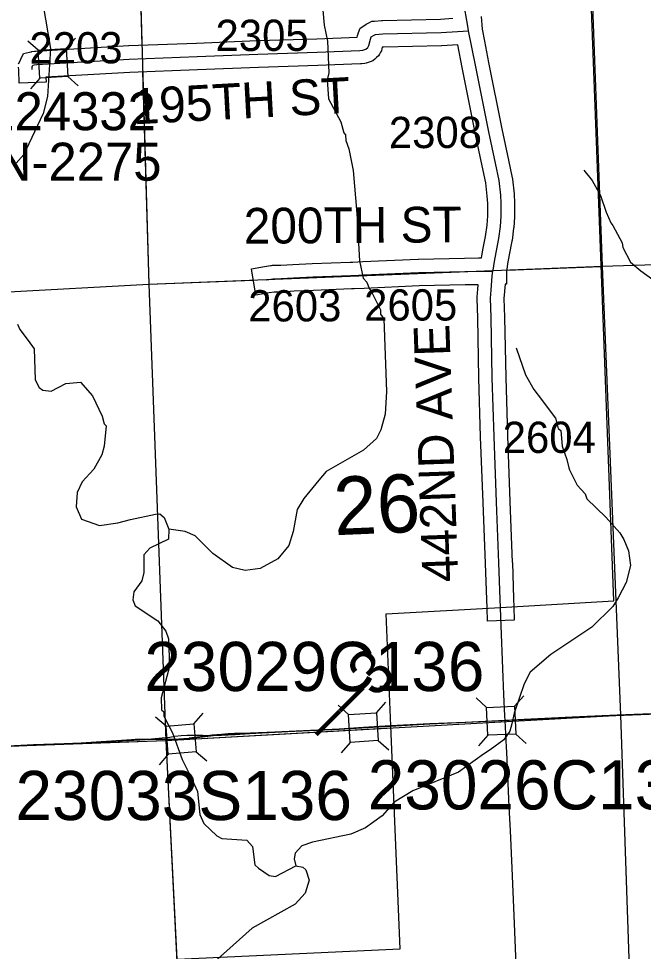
# Model space of a CAD drawing. Extents: x 128.7 to 185.5, y -21.4 to 12.6.
# Drawn here: x 167.809 to 169.207, y -5.988 to -3.901 of the extents above; entities that cross this region are included whole.
import ezdxf

# ---------------------------------------------------------------- set-up
doc = ezdxf.new("R2010")
doc.units = 0
for name, color, linetype in [('tdCoCityStreetMajor', 7, 'Continuous'), ('tdCoCorpBndry', 7, 'Continuous'), ('tdCoHydroRiver', 7, 'Continuous'), ('tdCoPriCL', 7, 'Continuous'), ('tdCoPrimary', 7, 'Continuous'), ('tdCoPriNonDiv', 7, 'Continuous'), ('tdCoPriNonDivCL', 7, 'Continuous'), ('tdCoSecRdNmbr', 7, 'Continuous'), ('tdCoSecRdTxt', 7, 'Continuous'), ('tdCoSecRteBand', 7, 'Continuous'), ('tdCoSecRteCL', 7, 'Continuous'), ('tdCoSectLine', 7, 'Continuous'), ('tdCoSectLinePart', 7, 'Continuous'), ('tdCoSectNmbr', 7, 'Continuous'), ('tdCoStrucNonDivPri', 7, 'Continuous'), ('tdCoStrucPriMaintName', 7, 'Continuous'), ('tdCoStrucSec', 7, 'Continuous'), ('tdCoStrucSecCoName', 7, 'Continuous'), ('tdCoStrucSecFHWANum', 7, 'Continuous'), ('tdCoSurfAsphalt', 7, 'Continuous'), ('tdCoSurfEarth', 7, 'Continuous'), ('tdCoSurfGravel', 7, 'Continuous'), ('tdStHwyPriRefPost1', 7, 'Continuous')]:
    doc.layers.add(name, color=color, linetype=linetype)

msp = doc.modelspace()

# ---------------------------------------------------------------- linework, layer by layer
at = {"layer": 'tdCoCityStreetMajor'}
msp.add_lwpolyline([(168.9282, -6.1659), (168.9275, -6.1491), (168.9223, -6.0169), (168.9178, -5.9079), (168.9132, -5.8013), (168.9092, -5.717), (168.9065, -5.6647), (168.9011, -5.5424), (168.9003, -5.5307), (168.8976, -5.4713), (168.8971, -5.4611), (168.8949, -5.413), (168.8932, -5.3745), (168.8878, -5.2398), (168.887, -5.2182)], dxfattribs=at)
at = {"layer": 'tdCoCorpBndry'}
msp.add_lwpolyline([(167.1667, -6.0512), (168.6623, -5.9822), (168.6418, -5.4835), (168.6314, -5.2329), (168.8871, -5.2182), (169.1407, -5.2036), (169.0837, -3.7017), (169.5292, -3.6826)], dxfattribs=at)
at = {"layer": 'tdCoHydroRiver'}
for points in [[(167.8644, -3.8717), (167.8808, -3.9674), (167.8739, -4.075), (167.8644, -4.1132), (167.8323, -4.1808), (167.8206, -4.2049), (167.804, -4.2245)], [(168.4899, -3.8821), (168.4928, -3.9151), (168.5005, -3.9511), (168.5033, -4.0221), (168.4992, -4.038), (168.5024, -4.0805), (168.5296, -4.1315), (168.5369, -4.1565), (168.5403, -4.1611), (168.5408, -4.1737), (168.5478, -4.1924), (168.5576, -4.2409), (168.5661, -4.3369), (168.5718, -4.4424), (168.5796, -4.4816), (168.5878, -4.4907), (168.5931, -4.5047), (168.5981, -4.5109), (168.6187, -4.5527), (168.619, -4.5621), (168.6258, -4.5729), (168.6321, -4.7353), (168.6293, -4.7859), (168.6197, -4.821), (168.6094, -4.8403), (168.5804, -4.8667), (168.497, -4.9142), (168.4804, -4.9338), (168.4473, -4.9745), (168.4324, -4.9988), (168.4233, -5.0481), (168.4135, -5.08), (168.3894, -5.1094), (168.3492, -5.1314), (168.3162, -5.1359), (168.2875, -5.1291), (168.2437, -5.0977), (168.2043, -5.0582), (168.1818, -5.048), (168.1453, -5.0431)], [(169.0737, -4.2398), (169.092, -4.2627), (169.1107, -4.2967), (169.1232, -4.3341), (169.1335, -4.3574), (169.1385, -4.3635), (169.159, -4.4022), (169.161, -4.4132), (169.178, -4.4457), (169.2009, -4.4653), (169.2545, -4.5042)], [(167.807, -4.5843), (167.8122, -4.5967), (167.8305, -4.6213), (167.8439, -4.6397), (167.8466, -4.709), (167.8551, -4.7261), (167.8632, -4.7321), (167.8823, -4.7345), (167.9148, -4.7174), (167.9478, -4.7146), (167.9742, -4.7451), (167.9965, -4.79), (168.0003, -4.8072), (168.0053, -4.8118), (168.0007, -4.8577), (167.9952, -4.8769), (167.9775, -4.9091), (167.9517, -4.937), (167.94, -4.9611), (167.9381, -4.9928), (167.9503, -5.0207), (167.9903, -5.0349), (168.0311, -5.0286), (168.0592, -5.0212), (168.1156, -5.0095), (168.125, -5.0092), (168.1348, -5.0167), (168.1453, -5.0431), (168.1446, -5.0652), (168.1027, -5.0858), (168.0891, -5.1005), (168.0891, -5.14), (168.0851, -5.1591), (168.0671, -5.1835), (168.0646, -5.2009), (168.07, -5.215), (168.1204, -5.248), (168.1388, -5.2711), (168.1443, -5.2884), (168.1469, -5.3501), (168.1278, -5.4205), (168.129, -5.4475), (168.1339, -5.452), (168.1343, -5.4615), (168.1534, -5.4989), (168.1749, -5.5584), (168.194, -5.5958), (168.2095, -5.6299), (168.2147, -5.6818), (168.2234, -5.702), (168.2528, -5.7293), (168.2641, -5.7351), (168.3195, -5.7393), (168.3327, -5.753), (168.3374, -5.7939), (168.3456, -5.8014), (168.3699, -5.8179), (168.3842, -5.8205), (168.4291, -5.7966), (168.445, -5.7992), (168.4515, -5.8052), (168.4588, -5.8286), (168.4504, -5.8574), (168.4277, -5.8819), (168.3319, -5.9361), (168.2465, -6.0121)], [(168.9219, -4.6372), (168.9432, -4.6979), (168.9618, -4.7303), (168.9785, -4.7533), (168.9935, -4.7733), (169.0101, -4.7947), (169.0158, -4.8182), (169.0222, -4.8227), (169.0252, -4.8573), (169.0358, -4.8869), (169.0397, -4.9057), (169.0414, -4.9103), (169.0586, -4.9444), (169.0767, -4.9642), (169.0803, -4.9751), (169.1229, -5.0161), (169.1543, -5.0512), (169.1628, -5.0666), (169.1732, -5.0915), (169.1777, -5.1244), (169.1681, -5.1627), (169.1505, -5.1967), (169.1386, -5.2161), (169.0915, -5.2624), (168.9993, -5.3232), (168.9535, -5.3631), (168.9403, -5.3889), (168.9177, -5.4549), (168.9123, -5.4789), (168.9082, -5.495), (168.8948, -5.5146), (168.8641, -5.5365), (168.8487, -5.5467), (168.7935, -5.5867), (168.6909, -5.6286), (168.6493, -5.6539), (168.6221, -5.6849), (168.5852, -5.7116), (168.5526, -5.7255), (168.4665, -5.7431), (168.4431, -5.7519), (168.428, -5.7682), (168.4253, -5.781), (168.4291, -5.7966)]]:
    msp.add_lwpolyline(points, dxfattribs=at)
at = {"layer": 'tdCoPriCL'}
msp.add_lwpolyline([(169.3581, -5.4508), (169.148, -5.4594), (169.0516, -5.4637), (168.9401, -5.4693), (168.8972, -5.4713), (168.8891, -5.4717), (168.8884, -5.4717), (168.8879, -5.4717), (168.8082, -5.4754), (168.7293, -5.4786), (168.6889, -5.4809), (168.6708, -5.4819), (168.6414, -5.4835), (168.6047, -5.4856), (168.5807, -5.4871), (168.5805, -5.4871), (168.5803, -5.4871), (168.5263, -5.4905), (168.3258, -5.5008), (168.2937, -5.5032), (168.2781, -5.5041), (168.2632, -5.5048), (168.2424, -5.5053), (168.2216, -5.5048), (168.1972, -5.5048), (168.1866, -5.5048), (168.1728, -5.5057), (168.159, -5.5073), (168.1478, -5.5091), (168.1383, -5.5103), (168.1068, -5.5127), (168.0699, -5.5141), (168.0615, -5.5144), (167.949, -5.5218), (167.911, -5.5232), (167.8427, -5.5257), (167.7569, -5.5299)], dxfattribs=at)
at = {"layer": 'tdCoPrimary'}
for points in [[(169.8674, -5.4327), (169.7851, -5.435), (169.7792, -5.4348), (169.684, -5.4382), (169.6559, -5.4394), (169.5706, -5.4431), (169.5008, -5.4456), (169.3585, -5.4508), (169.286, -5.454), (169.1484, -5.4594), (169.048, -5.4639), (168.9405, -5.4693), (168.8976, -5.4713)], [(169.8674, -5.4327), (169.7851, -5.435), (169.7792, -5.4348), (169.684, -5.4382), (169.6559, -5.4394), (169.5706, -5.4431), (169.5008, -5.4456), (169.3585, -5.4508), (169.286, -5.454), (169.1484, -5.4594), (169.048, -5.4639), (168.9405, -5.4693), (168.8976, -5.4713)], [(169.286, -5.454), (169.1484, -5.4594), (169.048, -5.4639), (168.9405, -5.4693), (168.8976, -5.4713), (168.8086, -5.4754), (168.7297, -5.4786), (168.6418, -5.4835), (168.6286, -5.4843), (168.6051, -5.4856), (168.5267, -5.4905), (168.3829, -5.4976), (168.3284, -5.4999), (168.293, -5.5006), (168.2929, -5.5006), (168.2783, -5.5014), (168.2631, -5.5023), (168.2424, -5.5038), (168.2224, -5.5068), (168.1912, -5.5111), (168.1906, -5.5112), (168.1565, -5.5139), (168.1542, -5.5139), (168.1072, -5.5127), (168.0702, -5.5141), (168.0619, -5.5144), (167.9494, -5.5218), (167.9113, -5.5232), (167.8431, -5.5257), (167.7573, -5.5299)], [(168.6286, -5.4843), (168.6051, -5.4856), (168.5267, -5.4905), (168.3829, -5.4976), (168.3284, -5.4999), (168.293, -5.5006)], [(168.6286, -5.4843), (168.6051, -5.4856), (168.5267, -5.4905), (168.3829, -5.4976), (168.3284, -5.4999), (168.293, -5.5006)], [(168.6418, -5.4835), (168.6418, -5.4835), (168.6286, -5.4843)], [(168.6418, -5.4835), (168.6418, -5.4835), (168.6286, -5.4843)], [(168.8976, -5.4713), (168.8086, -5.4754), (168.7297, -5.4786), (168.6418, -5.4835)], [(168.8976, -5.4713), (168.8086, -5.4754), (168.7297, -5.4786), (168.6418, -5.4835)], [(168.2783, -5.5014), (168.2631, -5.5023), (168.2424, -5.5038), (168.2224, -5.5068), (168.1912, -5.5111)], [(168.2783, -5.5014), (168.2631, -5.5023), (168.2424, -5.5038), (168.2224, -5.5068), (168.1912, -5.5111)], [(168.293, -5.5006), (168.2929, -5.5006), (168.2783, -5.5014)], [(168.293, -5.5006), (168.2929, -5.5006), (168.2783, -5.5014)], [(167.9113, -5.5232), (167.8431, -5.5257), (167.7573, -5.5299), (167.7382, -5.5299)], [(167.9113, -5.5232), (167.8431, -5.5257), (167.7573, -5.5299), (167.7382, -5.5299)], [(168.0702, -5.5141), (168.0619, -5.5144), (167.9494, -5.5218), (167.9113, -5.5232)], [(168.0702, -5.5141), (168.0619, -5.5144), (167.9494, -5.5218), (167.9113, -5.5232)], [(168.1912, -5.5111), (168.1906, -5.5112), (168.1565, -5.5139), (168.1542, -5.5139), (168.1072, -5.5127), (168.0702, -5.5141)], [(168.1912, -5.5111), (168.1906, -5.5112), (168.1565, -5.5139), (168.1542, -5.5139), (168.1072, -5.5127), (168.0702, -5.5141)]]:
    msp.add_lwpolyline(points, dxfattribs=at)
at = {"layer": 'tdCoPriNonDiv'}
msp.add_lwpolyline([(167.7569, -5.5299), (167.949, -5.5218), (168.1068, -5.5127), (168.1562, -5.5139), (168.1902, -5.5112), (168.2627, -5.5023), (168.3281, -5.4999), (168.5263, -5.4905), (168.7293, -5.4786), (169.0516, -5.4637), (169.407, -5.4494)], dxfattribs=at)
at = {"layer": 'tdCoPriNonDivCL'}
msp.add_lwpolyline([(169.2856, -5.454), (169.148, -5.4594), (169.0477, -5.4639), (168.9401, -5.4693), (168.8972, -5.4713), (168.8082, -5.4754), (168.7293, -5.4786), (168.6414, -5.4835), (168.6414, -5.4835), (168.6047, -5.4856), (168.5263, -5.4905), (168.3826, -5.4976), (168.3281, -5.4999), (168.2925, -5.5006), (168.2779, -5.5014), (168.2627, -5.5023), (168.242, -5.5038), (168.222, -5.5068), (168.1909, -5.5111), (168.1902, -5.5112), (168.1562, -5.5139), (168.1538, -5.5139), (168.1382, -5.5135), (168.1068, -5.5127), (168.0699, -5.5141), (168.0615, -5.5144), (167.949, -5.5218), (167.911, -5.5232), (167.8427, -5.5257), (167.7569, -5.5299)], dxfattribs=at)
msp.add_lwpolyline([(169.2856, -5.454), (169.148, -5.4594), (169.0477, -5.4639), (168.9401, -5.4693), (168.8972, -5.4713), (168.8082, -5.4754), (168.7293, -5.4786), (168.6414, -5.4835), (168.6414, -5.4835), (168.6047, -5.4856), (168.5263, -5.4905), (168.3826, -5.4976), (168.3281, -5.4999), (168.2925, -5.5006), (168.2779, -5.5014), (168.2627, -5.5023), (168.242, -5.5038), (168.222, -5.5068), (168.1909, -5.5111), (168.1902, -5.5112), (168.1562, -5.5139), (168.1538, -5.5139), (168.1382, -5.5135), (168.1068, -5.5127), (168.0699, -5.5141), (168.0615, -5.5144), (167.949, -5.5218), (167.911, -5.5232), (167.8427, -5.5257), (167.7569, -5.5299)], dxfattribs=at)
at = {"layer": 'tdCoSecRteBand'}
for points in [[(167.8091, -4.0019), (167.8125, -3.995), (167.8142, -3.9916), (167.8204, -3.9792), (167.8338, -3.9759), (167.8368, -3.9751), (167.8378, -3.9749), (167.8389, -3.9747), (167.8446, -3.9737), (167.8463, -3.9734), (167.848, -3.9733), (168.0549, -3.9612), (168.0552, -3.9612), (168.0555, -3.9612), (168.2071, -3.9555), (168.3435, -3.9501), (168.3436, -3.9501), (168.3437, -3.9501), (168.4763, -3.9459), (168.5663, -3.9424), (168.5671, -3.9394), (168.5674, -3.9381), (168.5679, -3.9369), (168.5696, -3.9319), (168.573, -3.9223), (168.5816, -3.9167), (168.5865, -3.9135), (168.5879, -3.9126), (168.5894, -3.9118), (168.5944, -3.9093), (168.5994, -3.9068), (168.605, -3.9063), (168.6208, -3.9048), (168.6218, -3.9047), (168.6229, -3.9047), (168.753, -3.9018), (168.7802, -3.9001)], [(168.844, -3.8963), (168.8457, -3.9242), (168.8511, -3.9516), (168.8605, -3.9987), (168.8903, -4.1477), (168.905, -4.2178), (168.9134, -4.257), (168.9137, -4.2585), (168.9139, -4.2601), (168.9173, -4.2926), (168.9174, -4.2934), (168.9175, -4.2942), (168.9185, -4.3122), (168.9185, -4.313), (168.9185, -4.3138), (168.9185, -4.3429), (168.9185, -4.344), (168.9184, -4.3452), (168.9167, -4.3681), (168.9166, -4.369), (168.9165, -4.3699), (168.9128, -4.397), (168.9127, -4.3978), (168.9125, -4.3986), (168.9066, -4.4295), (168.903, -4.4492), (168.9002, -4.4678), (168.9006, -4.4953), (168.8973, -4.4953), (168.8962, -4.5107), (168.8962, -4.5109), (168.8962, -4.5111), (168.8949, -4.5272), (168.896, -4.5689), (168.8961, -4.5691), (168.8961, -4.5692), (168.8988, -4.7039), (168.9027, -4.8346), (168.9081, -4.9815), (168.9135, -5.1175), (168.9135, -5.1176), (168.9136, -5.1177), (168.9164, -5.1987), (168.917, -5.2171), (168.918, -5.2471), (168.8581, -5.2492), (168.857, -5.2192), (168.8564, -5.2007), (168.8536, -5.1199), (168.8482, -4.9838), (168.8482, -4.9838), (168.8482, -4.9837), (168.8427, -4.8367), (168.8427, -4.8366), (168.8427, -4.8365), (168.8388, -4.7056), (168.8388, -4.7054), (168.8388, -4.7053), (168.8361, -4.5705), (168.8348, -4.5272), (168.8348, -4.5256), (168.8349, -4.5239), (168.8364, -4.5063), (168.8371, -4.4961), (168.8077, -4.4965), (168.7053, -4.4987), (168.5819, -4.5044), (168.5818, -4.5044), (168.5818, -4.5044), (168.5597, -4.5054), (168.5537, -4.5056), (168.5536, -4.5056), (168.5535, -4.5056), (168.4686, -4.5088), (168.4255, -4.511), (168.3981, -4.5125), (168.3975, -4.5126), (168.3969, -4.5126), (168.3805, -4.5128), (168.3694, -4.5146), (168.3398, -4.5196), (168.3299, -4.4604), (168.3595, -4.4554), (168.3728, -4.4532), (168.3751, -4.4529), (168.3774, -4.4528), (168.3955, -4.4526), (168.4223, -4.4511), (168.4223, -4.4511), (168.4224, -4.4511), (168.4658, -4.4489), (168.466, -4.4489), (168.4662, -4.4489), (168.5512, -4.4457), (168.5571, -4.4454), (168.5791, -4.4445), (168.7029, -4.4388), (168.7033, -4.4388), (168.7036, -4.4388), (168.8065, -4.4365), (168.8066, -4.4365), (168.8066, -4.4365), (168.838, -4.4361), (168.838, -4.4361), (168.8381, -4.4361), (168.8444, -4.436), (168.8451, -4.4315), (168.8453, -4.4315), (168.8476, -4.4186), (168.8477, -4.4185), (168.8477, -4.4184), (168.8535, -4.3881), (168.8569, -4.3627), (168.8585, -4.3418), (168.8585, -4.3146), (168.8576, -4.2982), (168.8544, -4.268), (168.8463, -4.2303), (168.8463, -4.2303), (168.8463, -4.2302), (168.8315, -4.1599), (168.8315, -4.1598), (168.8315, -4.1596), (168.8016, -4.0104), (168.8016, -4.0104), (168.8016, -4.0104), (168.7915, -3.9596), (168.7561, -3.9617), (168.7555, -3.9617), (168.7549, -3.9617), (168.6253, -3.9647), (168.6225, -3.9649), (168.6216, -3.9687), (168.6206, -3.9726), (168.6186, -3.976), (168.6164, -3.98), (168.6139, -3.9844), (168.6101, -3.9878), (168.6059, -3.9915), (168.6014, -3.9955), (168.5956, -3.9974), (168.5889, -3.9997), (168.5864, -4.0005), (168.5838, -4.0009), (168.5772, -4.0019), (168.5756, -4.0021), (168.5739, -4.0022), (168.4785, -4.0059), (168.4784, -4.0059), (168.4783, -4.0059), (168.3457, -4.01), (168.2095, -4.0155), (168.2094, -4.0155), (168.2094, -4.0155), (168.0581, -4.0211), (167.8704, -4.0321), (167.8708, -4.0431), (167.8109, -4.0456), (167.8096, -4.0156), (167.8094, -4.0097)]]:
    msp.add_lwpolyline(points, dxfattribs=at)
at = {"layer": 'tdCoSecRteCL'}
for points in [[(168.8158, -3.9281), (168.8138, -3.9178), (168.8042, -3.8628), (168.8012, -3.8391), (168.798, -3.8065), (168.7965, -3.7636), (168.797, -3.7323), (168.7992, -3.6921), (168.8007, -3.6546), (168.8017, -3.6112), (168.8005, -3.5839), (168.798, -3.5594), (168.7911, -3.5244), (168.7791, -3.4891)], [(167.8396, -4.0143), (167.8394, -4.0084), (167.8411, -4.005), (167.844, -4.0042), (167.8497, -4.0032), (168.0566, -3.9912), (168.2083, -3.9855), (168.3447, -3.9801), (168.4773, -3.9759), (168.5728, -3.9722), (168.5794, -3.9712), (168.5861, -3.969), (168.5903, -3.9653), (168.5925, -3.9613), (168.5962, -3.9468), (168.5979, -3.9418), (168.6028, -3.9386), (168.6078, -3.9362), (168.6236, -3.9347), (168.7543, -3.9317), (168.8158, -3.9281)], [(168.8702, -4.4657), (168.8705, -4.4634), (168.8735, -4.4443), (168.8772, -4.424), (168.8831, -4.393), (168.8868, -4.3658), (168.8885, -4.3429), (168.8885, -4.3138), (168.8875, -4.2958), (168.8841, -4.2633), (168.8757, -4.224), (168.8609, -4.1538), (168.831, -4.0046), (168.8158, -3.9281)], [(168.3645, -4.485), (168.3778, -4.4828), (168.3965, -4.4826), (168.4239, -4.4811), (168.4673, -4.4789), (168.5524, -4.4757), (168.5584, -4.4754), (168.5805, -4.4744), (168.7043, -4.4688), (168.8071, -4.4665), (168.8384, -4.466), (168.8702, -4.4657)], [(168.887, -5.2182), (168.8864, -5.1997), (168.8836, -5.1187), (168.8781, -4.9826), (168.8727, -4.8356), (168.8688, -4.7047), (168.8661, -4.5698), (168.8648, -4.5264), (168.8663, -4.5086), (168.8685, -4.4766), (168.8702, -4.4657)]]:
    msp.add_lwpolyline(points, dxfattribs=at)
at = {"layer": 'tdCoSectLine'}
for points in [[(169.0772, -3.4513), (169.1145, -4.455)], [(168.0713, -3.4864), (168.1003, -4.4949)], [(169.1145, -4.455), (170.1187, -4.4234)], [(168.1003, -4.4949), (169.1145, -4.455)], [(169.1145, -4.455), (169.1552, -5.4591)], [(167.118, -4.549), (168.1003, -4.4949)], [(168.1003, -4.4949), (168.1386, -5.516)], [(169.1552, -5.4591), (170.1544, -5.4223)], [(168.1386, -5.516), (169.1552, -5.4591)], [(169.1552, -5.4591), (169.1894, -6.4609)], [(167.1562, -5.5503), (168.1386, -5.516)], [(168.1386, -5.516), (168.1876, -6.5059)]]:
    msp.add_lwpolyline(points, dxfattribs=at)
at = {"layer": 'tdCoSectLinePart'}
for points in [[(168.0726, -3.5304), (168.085, -3.9601)], [(168.0867, -4.02), (168.1003, -4.4949)], [(168.9009, -4.4634), (169.1119, -4.4551)], [(168.1003, -4.4949), (168.3338, -4.4857)], [(167.118, -4.549), (168.1003, -4.4949)], [(168.1003, -4.4949), (168.1386, -5.516)], [(168.1386, -5.516), (168.6416, -5.4878)], [(167.7441, -5.5298), (168.1386, -5.516)], [(168.1386, -5.516), (168.1628, -6.0052)]]:
    msp.add_lwpolyline(points, dxfattribs=at)
at = {"layer": 'tdCoStrucNonDivPri'}
for p, q in [((168.8558, -5.4419), (168.8326, -5.4208)), ((168.9183, -5.439), (168.9394, -5.4158)), ((168.5473, -5.4578), (168.5238, -5.4371)), ((168.6098, -5.4539), (168.6305, -5.4304)), ((168.139, -5.4839), (168.1151, -5.4636)), ((168.2014, -5.4789), (168.2217, -5.4551)), ((168.8587, -5.5044), (168.8376, -5.5276)), ((168.9212, -5.5015), (168.9444, -5.5226)), ((168.5512, -5.5203), (168.5305, -5.5438)), ((168.6137, -5.5163), (168.6372, -5.537)), ((168.1439, -5.5463), (168.1236, -5.5701)), ((168.2063, -5.5413), (168.2302, -5.5616))]:
    msp.add_line(p, q, dxfattribs=at)
for points in [[(168.9212, -5.5015), (168.8587, -5.5044), (168.8558, -5.4419), (168.9183, -5.439)], [(168.6137, -5.5163), (168.5512, -5.5203), (168.5473, -5.4578), (168.6098, -5.4539)], [(168.2063, -5.5413), (168.1439, -5.5463), (168.139, -5.4839), (168.2014, -5.4789)]]:
    msp.add_lwpolyline(points, close=True, dxfattribs=at)
at = {"layer": 'tdCoStrucSec'}
for p, q in [((167.853, -3.9717), (167.8296, -3.9509)), ((167.9155, -3.968), (167.9363, -3.9446)), ((167.8567, -4.0342), (167.8359, -4.0576)), ((167.9192, -4.0305), (167.9425, -4.0513))]:
    msp.add_line(p, q, dxfattribs=at)
msp.add_lwpolyline([(167.9192, -4.0305), (167.8567, -4.0342), (167.853, -3.9717), (167.9155, -3.968)], close=True, dxfattribs=at)
at = {"layer": 'tdCoSurfAsphalt'}
msp.add_lwpolyline([(168.887, -5.2182), (168.8864, -5.1997), (168.8836, -5.1187), (168.8781, -4.9826), (168.8727, -4.8356), (168.8688, -4.7047), (168.8661, -4.5698), (168.8648, -4.5264), (168.8663, -4.5086), (168.8685, -4.4766), (168.8702, -4.4657), (168.8705, -4.4634), (168.8735, -4.4443), (168.8772, -4.424), (168.8831, -4.393), (168.8868, -4.3658), (168.8885, -4.3429), (168.8885, -4.3138), (168.8875, -4.2958), (168.8841, -4.2633), (168.8757, -4.224), (168.8609, -4.1538), (168.831, -4.0046), (168.8158, -3.9281), (168.8138, -3.9178), (168.8042, -3.8628)], dxfattribs=at)
at = {"layer": 'tdCoSurfEarth'}
msp.add_lwpolyline([(168.3645, -4.485), (168.3778, -4.4828), (168.3965, -4.4826), (168.4239, -4.4811), (168.4673, -4.4789), (168.5524, -4.4757), (168.5584, -4.4754)], dxfattribs=at)
at = {"layer": 'tdCoSurfGravel'}
for points in [[(167.8396, -4.0143), (167.8394, -4.0084), (167.8411, -4.005), (167.844, -4.0042), (167.8497, -4.0032), (168.0566, -3.9912), (168.2083, -3.9855), (168.3447, -3.9801), (168.4773, -3.9759), (168.5728, -3.9722), (168.5794, -3.9712), (168.5861, -3.969), (168.5903, -3.9653), (168.5925, -3.9613), (168.5962, -3.9468), (168.5979, -3.9418), (168.6028, -3.9386), (168.6078, -3.9362), (168.6236, -3.9347), (168.7543, -3.9317), (168.8158, -3.9281)], [(168.5584, -4.4754), (168.5805, -4.4744), (168.7043, -4.4688), (168.8071, -4.4665), (168.8384, -4.466), (168.8702, -4.4657)]]:
    msp.add_lwpolyline(points, dxfattribs=at)

# ---------------------------------------------------------------- texts
at = {"layer": 'tdCoSecRdNmbr'}
for s, rotation, p in [('2305', 0.1262, (168.2498, -3.9734)), ('2203', 0.1259, (167.8335, -4.0013)), ('2308', 0.1265, (168.6375, -4.1907)), ('2603', 0.1262, (168.323, -4.5785)), ('2605', 0.1264, (168.5822, -4.5767)), ('2604', 0.1266, (168.8921, -4.8728))]:
    msp.add_text(s, height=0.07, rotation=rotation, dxfattribs=at).set_placement(p)
at = {"layer": 'tdCoSecRdTxt'}
for s, rotation, p in [('195TH ST', 3.0879, (168.0664, -4.1375)), ('200TH ST', 0.4015, (168.3131, -4.4046)), ('442ND AVE', 92, (168.7926, -5.1605))]:
    msp.add_text(s, height=0.08, rotation=rotation, dxfattribs=at).set_placement(p)
at = {"layer": 'tdCoSectNmbr'}
msp.add_text('26', height=0.13, rotation=2.4146, dxfattribs=at).set_placement((168.5163, -5.0568))
at = {"layer": 'tdCoStrucPriMaintName'}
for s, p in [('23029C136', (168.0904, -5.4053)), ('23029C136', (168.0904, -5.4053)), ('23029C136', (168.0904, -5.4053)), ('23026C136', (168.5901, -5.6702)), ('23026C136', (168.5901, -5.6702)), ('23026C136', (168.5901, -5.6702)), ('23033S136', (167.8023, -5.694)), ('23033S136', (167.8023, -5.694)), ('23033S136', (167.8023, -5.694))]:
    msp.add_text(s, height=0.11, dxfattribs=at).set_placement(p)
at = {"layer": 'tdCoStrucSecCoName'}
msp.add_text('N-2275', height=0.085, dxfattribs=at).set_placement((167.7561, -4.2634))
at = {"layer": 'tdCoStrucSecFHWANum'}
msp.add_text('124332', height=0.085, dxfattribs=at).set_placement((167.737, -4.1505))
at = {"layer": 'tdStHwyPriRefPost1'}
msp.add_text('‒‒3', height=0.1, rotation=45, dxfattribs=at).set_placement((168.5011, -5.5289))

doc.saveas('drawing.dxf')
